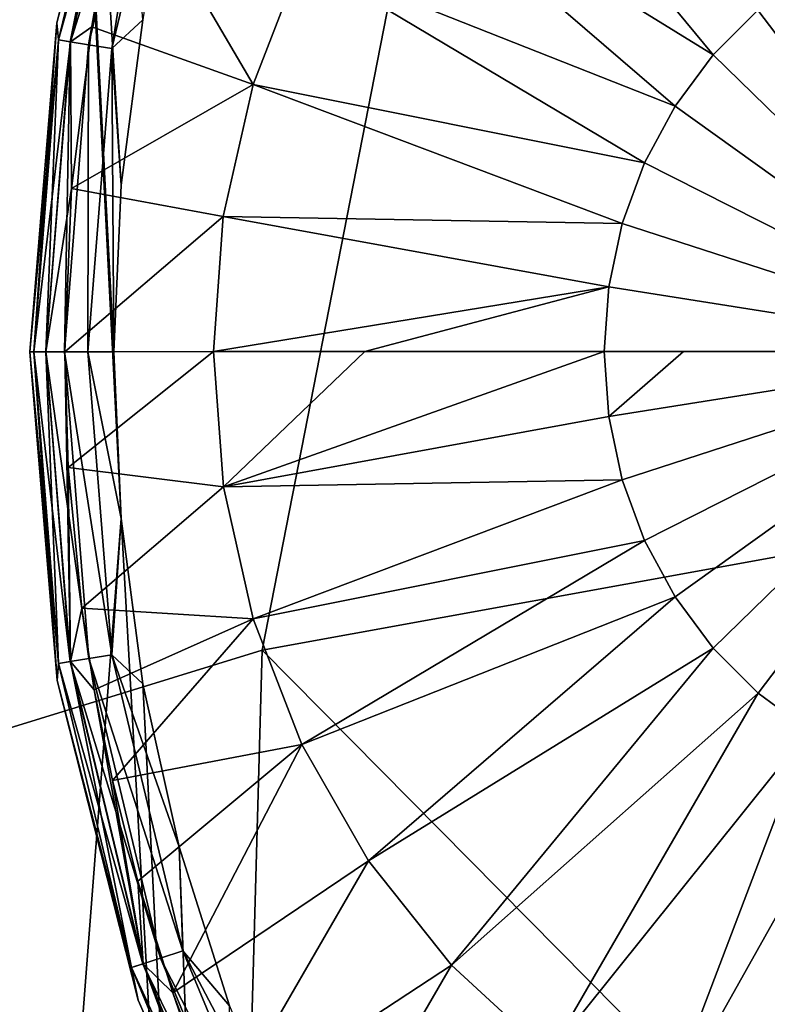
# Model space of a CAD drawing. Header units: metres. Extents: x -206 to 75, y -104 to 104.
# Tile 278 of 656: x -171.78 to -170.01, y 47.42 to 49.76. Entities that reach past the tile are written whole.
import ezdxf

# ---------------------------------------------------------------- set-up
doc = ezdxf.new("R2010")
doc.units = ezdxf.units.M
doc.layers.add('solid_01_1-CONSUMER_THERM_B_125288', color=7, linetype='CONTINUOUS')

msp = doc.modelspace()

# ---------------------------------------------------------------- linework, layer by layer
at = {"layer": 'solid_01_1-CONSUMER_THERM_B_125288'}
for points in [[(-168.648926, 67.29171), (-200.493088, -75.033852), (-200.514557, 74.966148)], [(-106.887138, 47.939438, 1.5), (-97.174187, 56.091938, 1.5), (-200.514557, 74.966148, 1.5)], [(-107.910683, 47.194191, 1.5), (-106.887138, 47.939438, 1.5), (-200.514557, 74.966148, 1.5)], [(-108.467331, 46.871483, 1.5), (-107.910683, 47.194191, 1.5), (-200.514557, 74.966148, 1.5)], [(-109.048912, 46.586853, 1.5), (-108.467331, 46.871483, 1.5), (-200.514557, 74.966148, 1.5)], [(-109.651024, 46.343178, 1.5), (-109.048912, 46.586853, 1.5), (-200.514557, 74.966148, 1.5)], [(-110.268845, 46.142639, 1.5), (-109.651024, 46.343178, 1.5), (-200.514557, 74.966148, 1.5)], [(-110.897278, 45.986664, 1.5), (-110.268845, 46.142639, 1.5), (-200.514557, 74.966148, 1.5)], [(-111.53109, 45.875885, 1.5), (-110.897278, 45.986664, 1.5), (-200.514557, 74.966148, 1.5)], [(-112.794189, 45.78849, 1.5), (-111.53109, 45.875885, 1.5), (-200.514557, 74.966148, 1.5)], [(-168.100571, 58.189758, 1.5), (-112.794189, 45.78849, 1.5), (-200.514557, 74.966148, 1.5)], [(-168.648926, 67.29171), (-168.75058, 66.747505), (-200.493088, -75.033852)], [(-168.75058, 66.747505), (-168.750504, 66.193886), (-200.493088, -75.033852)], [(-168.750504, 66.193886), (-168.731537, -66.252495), (-200.493088, -75.033852)], [(-76.404617, 63.580017, 75.400002), (-185.604614, 63.572178, 75.400002), (-92.716316, 42.429672, 75.400002)], [(-185.604614, 63.572178, 75.400002), (-93.500069, 42.491352, 75.400002), (-92.716316, 42.429672, 75.400002)], [(-185.604614, 63.572178, 75.400002), (-168.500076, 42.491318, 75.400002), (-93.500069, 42.491352, 75.400002)], [(-185.604614, 63.572178, 75.400002), (-169.283829, 42.429634, 75.400002), (-168.500076, 42.491318, 75.400002)], [(-185.604614, 63.572178, 75.400002), (-172.04274, 41.023891, 75.400002), (-171.444931, 41.534473, 75.400002)], [(-185.604614, 63.572178, 75.400002), (-171.444931, 41.534473, 75.400002), (-170.774612, 41.945248, 75.400002)], [(-185.604614, 63.572178, 75.400002), (-170.774612, 41.945248, 75.400002), (-170.048279, 42.246105, 75.400002)], [(-185.604614, 63.572178, 75.400002), (-170.048279, 42.246105, 75.400002), (-169.283829, 42.429634, 75.400002)], [(-185.604477, 61.572178, 72.400002), (-168.604477, 61.573399, 72.400002), (-175.833084, 45.863281, 72.400002)], [(-168.604477, 61.573399, 72.400002), (-174.79277, 46.666443, 72.400002), (-175.833084, 45.863281, 72.400002)], [(-168.604477, 61.573399, 72.400002), (-173.664642, 47.33952, 72.400002), (-174.79277, 46.666443, 72.400002)], [(-168.604477, 61.573399, 72.400002), (-172.463898, 47.873474, 72.400002), (-173.664642, 47.33952, 72.400002)], [(-168.604477, 61.573399, 72.400002), (-171.208054, 48.260414, 72.400002), (-172.463898, 47.873474, 72.400002)], [(-168.604477, 61.573399, 72.400002), (-169.915466, 48.494781, 72.400002), (-171.208054, 48.260414, 72.400002)], [(-171.783997, 53.263264, 13.5), (-172.212128, 53.333801, 13.5), (-172.024658, 42.336861, 13.5)], [(-171.543472, 48.57378, 13.5), (-171.783997, 53.263264, 13.5), (-172.024658, 42.336861, 13.5)], [(-171.543625, 49.366325, 13.5), (-171.491913, 49.75993, 13.5), (-171.783997, 53.263264, 13.5)], [(-171.560837, 48.970291, 13.5), (-171.543625, 49.366325, 13.5), (-171.783997, 53.263264, 13.5)], [(-171.543472, 48.57378, 13.5), (-171.560837, 48.970291, 13.5), (-171.783997, 53.263264, 13.5)], [(-171.503693, 50.512619, 17.098219), (-171.696167, 49.752094, 17.098219), (-171.519165, 50.435074, 17.160311)], [(-171.696167, 49.752094, 13.7), (-171.696167, 49.752094, 17.098219), (-171.503693, 50.512619, 17.098219)], [(-171.503693, 50.512619, 13.7), (-171.696167, 49.752094, 13.7), (-171.503693, 50.512619, 17.098219)], [(-171.519257, 50.435104, 13.638197), (-171.696167, 49.752094, 13.7), (-171.503693, 50.512619, 13.7)], [(-171.519257, 50.435104, 13.638197), (-171.692795, 49.711803, 13.638197), (-171.696167, 49.752094, 13.7)], [(-171.696167, 49.752094, 17.098219), (-171.692703, 49.711792, 17.160311), (-171.519165, 50.435074, 17.160311)], [(-171.664703, 49.707359, 13.582392), (-171.692795, 49.711803, 13.638197), (-171.519257, 50.435104, 13.638197)], [(-171.491821, 50.426197, 17.216368), (-171.519165, 50.435074, 17.160311), (-171.692703, 49.711792, 17.160311)], [(-171.491821, 50.426197, 17.216368), (-171.692703, 49.711792, 17.160311), (-171.664307, 49.707298, 17.216368)], [(-171.492203, 50.426315, 13.582392), (-171.664703, 49.707359, 13.582392), (-171.519257, 50.435104, 13.638197)], [(-171.620926, 49.700432, 13.538123), (-171.664703, 49.707359, 13.582392), (-171.492203, 50.426315, 13.582392)], [(-171.491821, 50.426197, 17.216368), (-171.664307, 49.707298, 17.216368), (-171.533005, 50.123234, 17.260666)], [(-171.450058, 50.412632, 13.538123), (-171.620926, 49.700432, 13.538123), (-171.492203, 50.426315, 13.582392)], [(-170.758743, 50.429741, 17.678375), (-170.955811, 50.181847, 17.616339), (-170.136185, 49.675995, 18.093229)], [(-170.758743, 50.429741, 17.678375), (-170.136185, 49.675995, 18.093229), (-170.029587, 49.782703, 18.126785)], [(-171.450058, 50.412632, 13.538123), (-171.565781, 49.691708, 13.50973), (-171.620926, 49.700432, 13.538123)], [(-171.450058, 50.412632, 13.538123), (-171.396957, 50.395386, 13.50973), (-171.565781, 49.691708, 13.50973)], [(-171.565781, 49.691708, 13.50973), (-171.396957, 50.395386, 13.50973), (-171.491913, 49.75993, 13.5)], [(-170.955811, 50.181847, 17.616339), (-171.114151, 49.905121, 17.566486), (-170.226715, 49.554066, 18.064728)], [(-170.955811, 50.181847, 17.616339), (-170.226715, 49.554066, 18.064728), (-170.136185, 49.675995, 18.093229)], [(-171.664307, 49.707298, 17.216368), (-171.613174, 49.743153, 17.260666), (-171.533005, 50.123234, 17.260666)], [(-171.230011, 49.606159, 17.530006), (-171.533005, 50.123234, 17.260666), (-171.613174, 49.743153, 17.260666)], [(-171.114151, 49.905121, 17.566486), (-171.533005, 50.123234, 17.260666), (-171.230011, 49.606159, 17.530006)], [(-171.114151, 49.905121, 17.566486), (-171.230011, 49.606159, 17.530006), (-170.29924, 49.419548, 18.041895)], [(-171.114151, 49.905121, 17.566486), (-170.29924, 49.419548, 18.041895), (-170.226715, 49.554066, 18.064728)], [(-169.412643, 48.9706, 18.393747), (-169.909225, 49.871891, 18.164671), (-170.029587, 49.782703, 18.126785)], [(-169.412643, 48.9706, 18.393747), (-170.029587, 49.782703, 18.126785), (-170.136185, 49.675995, 18.093229)], [(-171.696167, 49.752094, 17.098219), (-171.760834, 48.970264, 13.7), (-171.760834, 48.970264, 17.098219)], [(-171.696167, 49.752094, 17.098219), (-171.760834, 48.970264, 17.098219), (-171.692703, 49.711792, 17.160311)], [(-171.696167, 49.752094, 13.7), (-171.760834, 48.970264, 13.7), (-171.696167, 49.752094, 17.098219)], [(-171.751053, 48.970264, 13.638197), (-171.760834, 48.970264, 13.7), (-171.696167, 49.752094, 13.7)], [(-171.692795, 49.711803, 13.638197), (-171.751053, 48.970264, 13.638197), (-171.696167, 49.752094, 13.7)], [(-171.664307, 49.707298, 17.216368), (-171.661423, 49.358051, 17.260666), (-171.613174, 49.743153, 17.260666)], [(-171.230011, 49.606159, 17.530006), (-171.613174, 49.743153, 17.260666), (-171.661423, 49.358051, 17.260666)], [(-171.565781, 49.691708, 13.50973), (-171.491913, 49.75993, 13.5), (-171.543625, 49.366325, 13.5)], [(-171.692703, 49.711792, 17.160311), (-171.760834, 48.970264, 17.098219), (-171.750946, 48.970264, 17.160311)], [(-171.722595, 48.970268, 13.582392), (-171.751053, 48.970264, 13.638197), (-171.692795, 49.711803, 13.638197)], [(-171.664307, 49.707298, 17.216368), (-171.692703, 49.711792, 17.160311), (-171.750946, 48.970264, 17.160311)], [(-171.664307, 49.707298, 17.216368), (-171.750946, 48.970264, 17.160311), (-171.722214, 48.970268, 17.216368)], [(-171.664703, 49.707359, 13.582392), (-171.722595, 48.970268, 13.582392), (-171.692795, 49.711803, 13.638197)], [(-171.678299, 48.970276, 13.538123), (-171.722595, 48.970268, 13.582392), (-171.664703, 49.707359, 13.582392)], [(-171.664307, 49.707298, 17.216368), (-171.722214, 48.970268, 17.216368), (-171.661423, 49.358051, 17.260666)], [(-171.620926, 49.700432, 13.538123), (-171.678299, 48.970276, 13.538123), (-171.664703, 49.707359, 13.582392)], [(-171.620926, 49.700432, 13.538123), (-171.622467, 48.970284, 13.50973), (-171.678299, 48.970276, 13.538123)], [(-171.620926, 49.700432, 13.538123), (-171.565781, 49.691708, 13.50973), (-171.622467, 48.970284, 13.50973)], [(-171.622467, 48.970284, 13.50973), (-171.565781, 49.691708, 13.50973), (-171.560837, 48.970291, 13.5)], [(-171.565781, 49.691708, 13.50973), (-171.543625, 49.366325, 13.5), (-171.560837, 48.970291, 13.5)], [(-169.412643, 48.9706, 18.393747), (-170.136185, 49.675995, 18.093229), (-170.226715, 49.554066, 18.064728)], [(-171.230011, 49.606159, 17.530006), (-171.661423, 49.358051, 17.260666), (-171.300629, 49.292068, 17.507765)], [(-171.230011, 49.606159, 17.530006), (-171.300629, 49.292068, 17.507765), (-170.352173, 49.275341, 18.025227)], [(-171.230011, 49.606159, 17.530006), (-170.352173, 49.275341, 18.025227), (-170.29924, 49.419548, 18.041895)], [(-169.412643, 48.9706, 18.393747), (-170.226715, 49.554066, 18.064728), (-170.29924, 49.419548, 18.041895)], [(-169.412643, 48.9706, 18.393747), (-170.29924, 49.419548, 18.041895), (-170.352173, 49.275341, 18.025227)], [(-171.661423, 49.358051, 17.260666), (-171.722214, 48.970268, 17.216368), (-171.677505, 48.970276, 17.260666)], [(-171.300629, 49.292068, 17.507765), (-171.661423, 49.358051, 17.260666), (-171.677505, 48.970276, 17.260666)], [(-171.300629, 49.292068, 17.507765), (-171.677505, 48.970276, 17.260666), (-171.324341, 48.970325, 17.500288)], [(-171.300629, 49.292068, 17.507765), (-171.324341, 48.970325, 17.500288), (-170.384399, 49.124561, 18.015078)], [(-171.300629, 49.292068, 17.507765), (-170.384399, 49.124561, 18.015078), (-170.352173, 49.275341, 18.025227)], [(-169.412643, 48.9706, 18.393747), (-170.352173, 49.275341, 18.025227), (-170.384399, 49.124561, 18.015078)], [(-171.324341, 48.970325, 17.500288), (-170.964081, 48.970375, 17.717789), (-170.384399, 49.124561, 18.015078)], [(-170.964081, 48.970375, 17.717789), (-170.395203, 48.970459, 18.011671), (-170.384399, 49.124561, 18.015078)], [(-169.412643, 48.9706, 18.393747), (-170.384399, 49.124561, 18.015078), (-170.395203, 48.970459, 18.011671)], [(-171.695938, 48.188419, 13.7), (-171.695938, 48.188419, 17.098219), (-171.760834, 48.970264, 17.098219)], [(-171.750946, 48.970264, 17.160311), (-171.760834, 48.970264, 17.098219), (-171.695938, 48.188419, 17.098219)], [(-171.760834, 48.970264, 13.7), (-171.695938, 48.188419, 13.7), (-171.760834, 48.970264, 17.098219)], [(-171.692581, 48.228741, 13.638197), (-171.695938, 48.188419, 13.7), (-171.760834, 48.970264, 13.7)], [(-171.692581, 48.228741, 13.638197), (-171.760834, 48.970264, 13.7), (-171.751053, 48.970264, 13.638197)], [(-171.66449, 48.233192, 13.582392), (-171.751053, 48.970264, 13.638197), (-171.722595, 48.970268, 13.582392)], [(-171.66449, 48.233192, 13.582392), (-171.692581, 48.228741, 13.638197), (-171.751053, 48.970264, 13.638197)], [(-171.722214, 48.970268, 17.216368), (-171.750946, 48.970264, 17.160311), (-171.69249, 48.228756, 17.160311)], [(-171.69249, 48.228756, 17.160311), (-171.750946, 48.970264, 17.160311), (-171.695938, 48.188419, 17.098219)], [(-171.620728, 48.240131, 13.538123), (-171.722595, 48.970268, 13.582392), (-171.678299, 48.970276, 13.538123)], [(-171.620728, 48.240131, 13.538123), (-171.66449, 48.233192, 13.582392), (-171.722595, 48.970268, 13.582392)], [(-171.722214, 48.970268, 17.216368), (-171.664093, 48.233257, 17.216368), (-171.677505, 48.970276, 17.260666)], [(-171.722214, 48.970268, 17.216368), (-171.69249, 48.228756, 17.160311), (-171.664093, 48.233257, 17.216368)], [(-171.565582, 48.248875, 13.50973), (-171.678299, 48.970276, 13.538123), (-171.622467, 48.970284, 13.50973)], [(-171.620728, 48.240131, 13.538123), (-171.678299, 48.970276, 13.538123), (-171.565582, 48.248875, 13.50973)], [(-171.324341, 48.970325, 17.500288), (-171.677505, 48.970276, 17.260666), (-171.669327, 48.694847, 17.260666)], [(-171.664093, 48.233257, 17.216368), (-171.669327, 48.694847, 17.260666), (-171.677505, 48.970276, 17.260666)], [(-171.300552, 48.64859, 17.507759), (-171.324341, 48.970325, 17.500288), (-171.669327, 48.694847, 17.260666)], [(-171.622467, 48.970284, 13.50973), (-171.560837, 48.970291, 13.5), (-171.543472, 48.57378, 13.5)], [(-171.565582, 48.248875, 13.50973), (-171.622467, 48.970284, 13.50973), (-171.543472, 48.57378, 13.5)], [(-171.300552, 48.64859, 17.507759), (-170.964081, 48.970375, 17.717789), (-171.324341, 48.970325, 17.500288)], [(-171.300552, 48.64859, 17.507759), (-170.395203, 48.970459, 18.011671), (-170.964081, 48.970375, 17.717789)], [(-171.300552, 48.64859, 17.507759), (-170.384354, 48.81636, 18.015078), (-170.395203, 48.970459, 18.011671)], [(-170.206284, 48.970486, 18.096907), (-169.412643, 48.9706, 18.393747), (-170.395203, 48.970459, 18.011671)], [(-170.384354, 48.81636, 18.015078), (-170.206284, 48.970486, 18.096907), (-170.395203, 48.970459, 18.011671)], [(-170.384354, 48.81636, 18.015078), (-169.412643, 48.9706, 18.393747), (-170.206284, 48.970486, 18.096907)], [(-170.384354, 48.81636, 18.015078), (-170.352097, 48.665588, 18.025227), (-169.412643, 48.9706, 18.393747)], [(-170.352097, 48.665588, 18.025227), (-170.299103, 48.521397, 18.041895), (-169.412643, 48.9706, 18.393747)], [(-170.299103, 48.521397, 18.041895), (-170.226547, 48.386902, 18.064728), (-169.412643, 48.9706, 18.393747)], [(-170.226547, 48.386902, 18.064728), (-170.135971, 48.264996, 18.093229), (-169.412643, 48.9706, 18.393747)], [(-170.135971, 48.264996, 18.093229), (-170.029343, 48.158318, 18.126783), (-169.412643, 48.9706, 18.393747)], [(-170.029343, 48.158318, 18.126783), (-169.908966, 48.069164, 18.164671), (-169.412643, 48.9706, 18.393747)], [(-171.300552, 48.64859, 17.507759), (-170.352097, 48.665588, 18.025227), (-170.384354, 48.81636, 18.015078)], [(-171.664093, 48.233257, 17.216368), (-171.63739, 48.360447, 17.260666), (-171.669327, 48.694847, 17.260666)], [(-171.300552, 48.64859, 17.507759), (-171.669327, 48.694847, 17.260666), (-171.63739, 48.360447, 17.260666)], [(-171.300552, 48.64859, 17.507759), (-171.229843, 48.334518, 17.530001), (-170.352097, 48.665588, 18.025227)], [(-171.229843, 48.334518, 17.530001), (-170.299103, 48.521397, 18.041895), (-170.352097, 48.665588, 18.025227)], [(-171.300552, 48.64859, 17.507759), (-171.63739, 48.360447, 17.260666), (-171.229843, 48.334518, 17.530001)], [(-171.543472, 48.57378, 13.5), (-172.024658, 42.336861, 13.5), (-171.220047, 42.829277, 13.5)], [(-171.565582, 48.248875, 13.50973), (-171.543472, 48.57378, 13.5), (-171.491608, 48.18026, 13.5)], [(-171.491608, 48.18026, 13.5), (-171.543472, 48.57378, 13.5), (-171.220047, 42.829277, 13.5)], [(-171.229843, 48.334518, 17.530001), (-171.113892, 48.035583, 17.566483), (-170.299103, 48.521397, 18.041895)], [(-171.113892, 48.035583, 17.566483), (-170.226547, 48.386902, 18.064728), (-170.299103, 48.521397, 18.041895)], [(-171.208054, 48.260414, 69.900002), (-169.915466, 48.494781, 69.900002), (-169.941193, 46.978642, 69.900002)], [(-171.208054, 48.260414, 69.900002), (-171.208054, 48.260414, 72.400002), (-169.915466, 48.494781, 72.400002)], [(-171.208054, 48.260414, 69.900002), (-169.915466, 48.494781, 72.400002), (-169.915466, 48.494781, 69.900002)], [(-171.113892, 48.035583, 17.566483), (-170.95546, 47.758904, 17.616335), (-170.226547, 48.386902, 18.064728)], [(-170.95546, 47.758904, 17.616335), (-170.135971, 48.264996, 18.093229), (-170.226547, 48.386902, 18.064728)], [(-171.664093, 48.233257, 17.216368), (-171.607498, 48.165688, 17.260666), (-171.63739, 48.360447, 17.260666)], [(-171.229843, 48.334518, 17.530001), (-171.63739, 48.360447, 17.260666), (-171.607498, 48.165688, 17.260666)], [(-171.229843, 48.334518, 17.530001), (-171.607498, 48.165688, 17.260666), (-171.564468, 47.950031, 17.260666)], [(-171.229843, 48.334518, 17.530001), (-171.564468, 47.950031, 17.260666), (-171.113892, 48.035583, 17.566483)], [(-172.463898, 47.873474, 69.900002), (-171.208054, 48.260414, 69.900002), (-171.252075, 46.696495, 69.900002)], [(-172.463898, 47.873474, 69.900002), (-172.463898, 47.873474, 72.400002), (-171.208054, 48.260414, 72.400002)], [(-172.463898, 47.873474, 69.900002), (-171.208054, 48.260414, 72.400002), (-171.208054, 48.260414, 69.900002)], [(-171.620728, 48.240131, 13.538123), (-171.565582, 48.248875, 13.50973), (-171.396545, 47.545246, 13.50973)], [(-171.565582, 48.248875, 13.50973), (-171.491608, 48.18026, 13.5), (-171.40564, 47.792725, 13.5)], [(-171.396545, 47.545246, 13.50973), (-171.565582, 48.248875, 13.50973), (-171.40564, 47.792725, 13.5)], [(-171.208054, 48.260414, 69.900002), (-169.941193, 46.978642, 69.900002), (-171.252075, 46.696495, 69.900002)], [(-170.95546, 47.758904, 17.616335), (-170.758331, 47.511066, 17.678371), (-170.135971, 48.264996, 18.093229)], [(-170.758331, 47.511066, 17.678371), (-170.029343, 48.158318, 18.126783), (-170.135971, 48.264996, 18.093229)], [(-171.518753, 47.50552, 17.160311), (-171.69249, 48.228756, 17.160311), (-171.695938, 48.188419, 17.098219)], [(-171.692581, 48.228741, 13.638197), (-171.518829, 47.505493, 13.638197), (-171.695938, 48.188419, 13.7)], [(-171.66449, 48.233192, 13.582392), (-171.491791, 47.514286, 13.582392), (-171.692581, 48.228741, 13.638197)], [(-171.491791, 47.514286, 13.582392), (-171.518829, 47.505493, 13.638197), (-171.692581, 48.228741, 13.638197)], [(-171.664093, 48.233257, 17.216368), (-171.69249, 48.228756, 17.160311), (-171.518753, 47.50552, 17.160311)], [(-171.620728, 48.240131, 13.538123), (-171.449646, 47.527985, 13.538123), (-171.66449, 48.233192, 13.582392)], [(-171.449646, 47.527985, 13.538123), (-171.491791, 47.514286, 13.582392), (-171.66449, 48.233192, 13.582392)], [(-171.664093, 48.233257, 17.216368), (-171.518753, 47.50552, 17.160311), (-171.491409, 47.514408, 17.216368)], [(-171.664093, 48.233257, 17.216368), (-171.491409, 47.514408, 17.216368), (-171.607498, 48.165688, 17.260666)], [(-171.620728, 48.240131, 13.538123), (-171.396545, 47.545246, 13.50973), (-171.449646, 47.527985, 13.538123)], [(-171.503235, 47.427952, 13.7), (-171.503235, 47.427952, 17.098219), (-171.695938, 48.188419, 17.098219)], [(-171.518753, 47.50552, 17.160311), (-171.695938, 48.188419, 17.098219), (-171.503235, 47.427952, 17.098219)], [(-171.695938, 48.188419, 13.7), (-171.503235, 47.427952, 13.7), (-171.695938, 48.188419, 17.098219)], [(-171.518829, 47.505493, 13.638197), (-171.503235, 47.427952, 13.7), (-171.695938, 48.188419, 13.7)], [(-171.40564, 47.792725, 13.5), (-171.491608, 48.18026, 13.5), (-171.220047, 42.829277, 13.5)], [(-171.491409, 47.514408, 17.216368), (-171.564468, 47.950031, 17.260666), (-171.607498, 48.165688, 17.260666)], [(-170.758331, 47.511066, 17.678371), (-170.527176, 47.297962, 17.751116), (-170.029343, 48.158318, 18.126783)], [(-170.527176, 47.297962, 17.751116), (-169.908966, 48.069164, 18.164671), (-170.029343, 48.158318, 18.126783)], [(-170.527176, 47.297962, 17.751116), (-170.267502, 47.124672, 17.832838), (-169.908966, 48.069164, 18.164671)], [(-170.267502, 47.124672, 17.832838), (-169.77742, 47.999462, 18.20607), (-169.908966, 48.069164, 18.164671)], [(-171.113892, 48.035583, 17.566483), (-171.564468, 47.950031, 17.260666), (-171.50415, 47.710827, 17.260666)], [(-171.113892, 48.035583, 17.566483), (-171.50415, 47.710827, 17.260666), (-171.421051, 47.445232, 17.260666)], [(-171.113892, 48.035583, 17.566483), (-171.421051, 47.445232, 17.260666), (-170.95546, 47.758904, 17.616335)], [(-170.267502, 47.124672, 17.832838), (-169.985504, 46.995312, 17.921591), (-169.77742, 47.999462, 18.20607)], [(-171.491409, 47.514408, 17.216368), (-171.50415, 47.710827, 17.260666), (-171.564468, 47.950031, 17.260666)], [(-172.463898, 47.873474, 69.900002), (-171.252075, 46.696495, 69.900002), (-172.510162, 46.232613, 69.900002)], [(-171.286224, 47.414165, 13.5), (-171.40564, 47.792725, 13.5), (-171.220047, 42.829277, 13.5)], [(-171.396545, 47.545246, 13.50973), (-171.40564, 47.792725, 13.5), (-171.286224, 47.414165, 13.5)], [(-170.95546, 47.758904, 17.616335), (-171.421051, 47.445232, 17.260666), (-171.307724, 47.150364, 17.260666)], [(-170.95546, 47.758904, 17.616335), (-171.307724, 47.150364, 17.260666), (-170.758331, 47.511066, 17.678371)], [(-171.491409, 47.514408, 17.216368), (-171.421051, 47.445232, 17.260666), (-171.50415, 47.710827, 17.260666)], [(-171.449646, 47.527985, 13.538123), (-171.396545, 47.545246, 13.50973), (-171.119522, 46.87672, 13.50973)], [(-171.396545, 47.545246, 13.50973), (-171.286224, 47.414165, 13.5), (-171.134262, 47.047447, 13.5)], [(-171.119522, 46.87672, 13.50973), (-171.396545, 47.545246, 13.50973), (-171.134262, 47.047447, 13.5)], [(-171.449646, 47.527985, 13.538123), (-171.169266, 46.851368, 13.538123), (-171.491791, 47.514286, 13.582392)], [(-171.449646, 47.527985, 13.538123), (-171.119522, 46.87672, 13.50973), (-171.169266, 46.851368, 13.538123)], [(-171.491791, 47.514286, 13.582392), (-171.20874, 46.831245, 13.582392), (-171.518829, 47.505493, 13.638197)], [(-171.518829, 47.505493, 13.638197), (-171.234085, 46.818329, 13.638197), (-171.503235, 47.427952, 13.7)], [(-171.20874, 46.831245, 13.582392), (-171.234085, 46.818329, 13.638197), (-171.518829, 47.505493, 13.638197)], [(-171.491409, 47.514408, 17.216368), (-171.518753, 47.50552, 17.160311), (-171.234009, 46.818371, 17.160311)], [(-171.234009, 46.818371, 17.160311), (-171.518753, 47.50552, 17.160311), (-171.503235, 47.427952, 17.098219)], [(-171.169266, 46.851368, 13.538123), (-171.20874, 46.831245, 13.582392), (-171.491791, 47.514286, 13.582392)], [(-171.491409, 47.514408, 17.216368), (-171.234009, 46.818371, 17.160311), (-171.208389, 46.831425, 17.216368)], [(-171.491409, 47.514408, 17.216368), (-171.208389, 46.831425, 17.216368), (-171.421051, 47.445232, 17.260666)], [(-170.758331, 47.511066, 17.678371), (-171.307724, 47.150364, 17.260666), (-171.155411, 46.82613, 17.260666)], [(-170.758331, 47.511066, 17.678371), (-171.155411, 46.82613, 17.260666), (-170.527176, 47.297962, 17.751116)], [(-171.188004, 46.709572, 13.7), (-171.188004, 46.709572, 17.098219), (-171.503235, 47.427952, 17.098219)], [(-171.234009, 46.818371, 17.160311), (-171.503235, 47.427952, 17.098219), (-171.188004, 46.709572, 17.098219)], [(-171.503235, 47.427952, 13.7), (-171.188004, 46.709572, 13.7), (-171.503235, 47.427952, 17.098219)], [(-171.234085, 46.818329, 13.638197), (-171.188004, 46.709572, 13.7), (-171.503235, 47.427952, 13.7)], [(-171.208389, 46.831425, 17.216368), (-171.307724, 47.150364, 17.260666), (-171.421051, 47.445232, 17.260666)]]:
    msp.add_3dface(points, dxfattribs=at)

doc.saveas('drawing.dxf')
